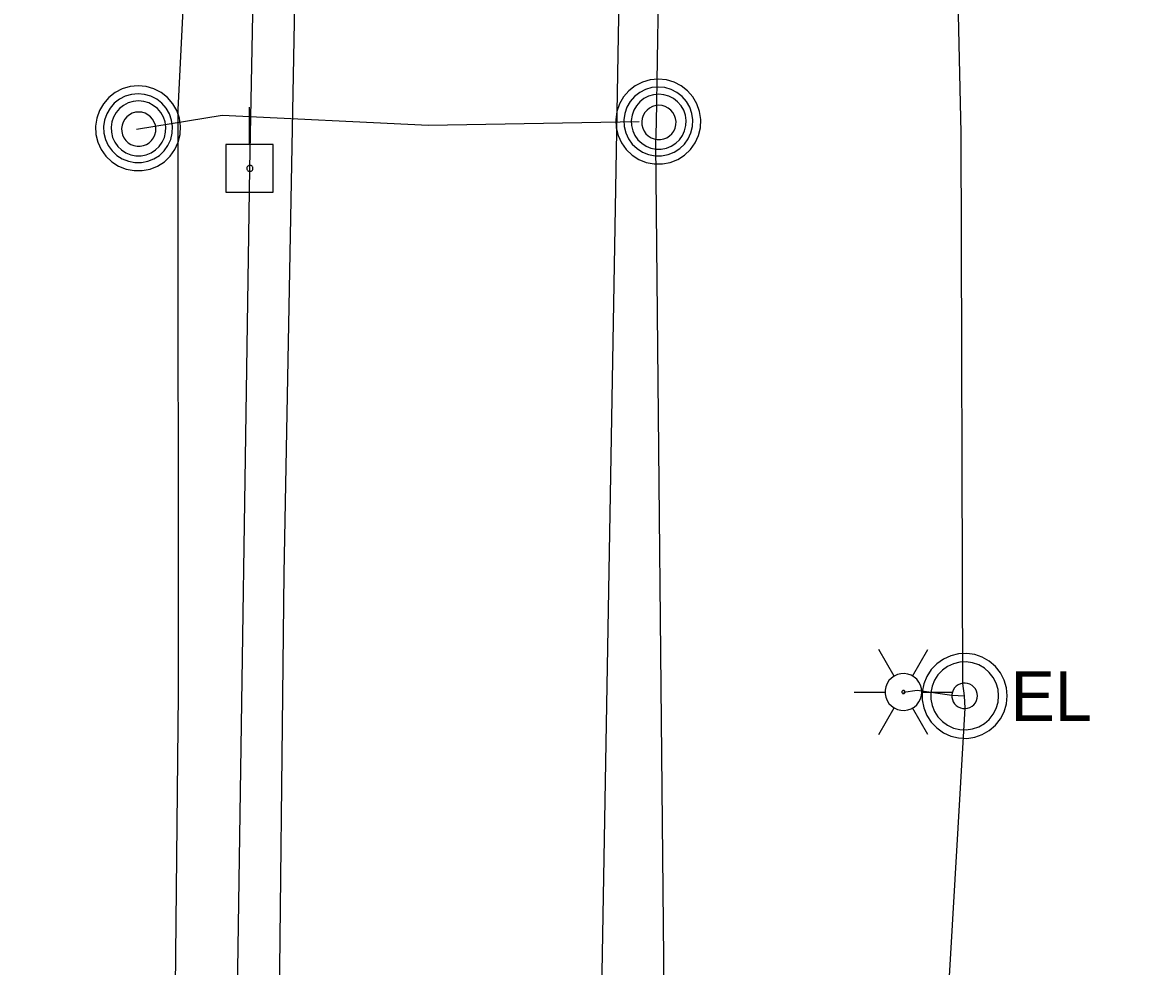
# Model space of a CAD drawing. Extents: x 600849 to 606371, y 330010 to 403088.
# Drawn here: x 601956 to 602043.7, y 358725.8 to 358799.1 of the extents above; entities that cross this region are included whole.
import ezdxf

# ---------------------------------------------------------------- set-up
doc = ezdxf.new("R2010")
doc.units = 0
for name, color, linetype in [('E_LTG', 7, 'Continuous'), ('E_LTG_CID', 7, 'Continuous'), ('E_UTL_E', 7, 'Continuous'), ('E_UTL_E_UG', 7, 'Continuous'), ('E_UTL_EPowerPole', 7, 'Continuous'), ('E_UTL_FO_UG', 7, 'Continuous'), ('E_UTL_G_UG', 7, 'Continuous'), ('E_UTL_MH', 7, 'Continuous'), ('E_UTL_Overhead', 7, 'Continuous'), ('E_UTL_SAN_UG', 7, 'Continuous'), ('E_UTL_T_UG', 7, 'Continuous'), ('E_UTL_W_UG', 7, 'Continuous')]:
    doc.layers.add(name, color=color, linetype=linetype)

msp = doc.modelspace()

# ---------------------------------------------------------------- linework, layer by layer
at = {"layer": 'E_LTG'}
for points in [[(602023.651, 358748.38), (602022.461, 358750.443)], [(602025.08, 358748.38), (602026.271, 358750.443)], [(602025.795, 358747.143), (602025.769, 358747.413), (602025.693, 358747.674), (602025.568, 358747.915), (602025.4, 358748.129), (602025.195, 358748.307), (602024.96, 358748.442), (602024.703, 358748.531), (602024.434, 358748.57), (602024.163, 358748.557), (602023.899, 358748.493), (602023.651, 358748.38), (602023.43, 358748.222), (602023.243, 358748.026), (602023.096, 358747.797), (602022.995, 358747.545), (602022.943, 358747.278), (602022.943, 358747.007), (602022.995, 358746.74), (602023.096, 358746.488), (602023.243, 358746.259), (602023.43, 358746.063), (602023.651, 358745.905), (602023.899, 358745.792), (602024.163, 358745.728), (602024.434, 358745.715), (602024.703, 358745.754), (602024.96, 358745.843), (602025.195, 358745.978), (602025.4, 358746.156), (602025.568, 358746.37), (602025.693, 358746.611), (602025.769, 358746.872), (602025.795, 358747.143)], [(602025.795, 358747.143), (602025.769, 358747.413), (602025.693, 358747.674), (602025.568, 358747.915), (602025.4, 358748.129), (602025.195, 358748.307), (602024.96, 358748.442), (602024.703, 358748.531), (602024.434, 358748.57), (602024.163, 358748.557), (602023.899, 358748.493), (602023.651, 358748.38), (602023.43, 358748.222), (602023.243, 358748.026), (602023.096, 358747.797), (602022.995, 358747.545), (602022.943, 358747.278), (602022.943, 358747.007), (602022.995, 358746.74), (602023.096, 358746.488), (602023.243, 358746.259), (602023.43, 358746.063), (602023.651, 358745.905), (602023.899, 358745.792), (602024.163, 358745.728), (602024.434, 358745.715), (602024.703, 358745.754), (602024.96, 358745.843), (602025.195, 358745.978), (602025.4, 358746.156), (602025.568, 358746.37), (602025.693, 358746.611), (602025.769, 358746.872), (602025.795, 358747.143)], [(602025.795, 358747.143), (602025.769, 358747.413), (602025.693, 358747.674), (602025.568, 358747.915), (602025.4, 358748.129), (602025.195, 358748.307), (602024.96, 358748.442), (602024.703, 358748.531), (602024.434, 358748.57), (602024.163, 358748.557), (602023.899, 358748.493), (602023.651, 358748.38), (602023.43, 358748.222), (602023.243, 358748.026), (602023.096, 358747.797), (602022.995, 358747.545), (602022.943, 358747.278), (602022.943, 358747.007), (602022.995, 358746.74), (602023.096, 358746.488), (602023.243, 358746.259), (602023.43, 358746.063), (602023.651, 358745.905), (602023.899, 358745.792), (602024.163, 358745.728), (602024.434, 358745.715), (602024.703, 358745.754), (602024.96, 358745.843), (602025.195, 358745.978), (602025.4, 358746.156), (602025.568, 358746.37), (602025.693, 358746.611), (602025.769, 358746.872), (602025.795, 358747.143)], [(602020.555, 358747.143), (602022.937, 358747.143)], [(602024.485, 358747.143), (602024.483, 358747.165), (602024.477, 358747.187), (602024.466, 358747.207), (602024.452, 358747.225), (602024.435, 358747.24), (602024.415, 358747.251), (602024.394, 358747.258), (602024.372, 358747.261), (602024.349, 358747.26), (602024.327, 358747.255), (602024.306, 358747.246), (602024.288, 358747.233), (602024.272, 358747.216), (602024.26, 358747.197), (602024.252, 358747.176), (602024.247, 358747.154), (602024.247, 358747.131), (602024.252, 358747.109), (602024.26, 358747.088), (602024.272, 358747.069), (602024.288, 358747.053), (602024.306, 358747.039), (602024.327, 358747.03), (602024.349, 358747.025), (602024.372, 358747.024), (602024.394, 358747.027), (602024.415, 358747.034), (602024.435, 358747.046), (602024.452, 358747.06), (602024.466, 358747.078), (602024.477, 358747.098), (602024.483, 358747.12), (602024.485, 358747.143)], [(602025.795, 358747.143), (602028.177, 358747.143)], [(602022.461, 358743.843), (602023.651, 358745.905)], [(602026.271, 358743.843), (602025.08, 358745.905)]]:
    msp.add_lwpolyline(points, dxfattribs=at)
at = {"layer": 'E_LTG_CID'}
msp.add_lwpolyline([(602029.676, 358261.023), (602031.216, 358372.233), (602029.416, 358410.793), (602029.396, 358411.703), (602028.486, 358444.533), (602024.856, 358545.163), (602023.906, 358565.143), (602024.406, 358606.903), (602027.836, 358723.313), (602029.146, 358745.893), (602029.116, 358746.843), (602028.976, 358747.803), (602028.836, 358790.532), (602027.596, 358845.622), (602033.156, 358882.012), (602037.926, 358914.242), (602041.466, 358926.942), (602041.886, 358927.882), (602042.886, 358957.982), (602042.926, 359036.972), (602042.939, 359054.769), (602043.688, 359086.991)], dxfattribs=at)
at = {"layer": 'E_UTL_E'}
for points in [[(602032.418, 358746.844), (602032.358, 358747.468), (602032.181, 358748.07), (602031.894, 358748.628), (602031.506, 358749.121), (602031.032, 358749.532), (602030.488, 358749.845), (602029.896, 358750.051), (602029.275, 358750.14), (602028.648, 358750.11), (602028.038, 358749.962), (602027.468, 358749.702), (602026.957, 358749.338), (602026.524, 358748.884), (602026.184, 358748.356), (602025.951, 358747.773), (602025.833, 358747.157), (602025.833, 358746.53), (602025.951, 358745.914), (602026.184, 358745.332), (602026.524, 358744.804), (602026.957, 358744.35), (602027.468, 358743.986), (602028.038, 358743.725), (602028.648, 358743.577), (602029.275, 358743.547), (602029.896, 358743.637), (602030.488, 358743.842), (602031.032, 358744.156), (602031.506, 358744.566), (602031.894, 358745.06), (602032.181, 358745.617), (602032.358, 358746.219), (602032.418, 358746.844)], [(602032.418, 358746.844), (602032.358, 358747.468), (602032.181, 358748.07), (602031.894, 358748.628), (602031.506, 358749.121), (602031.032, 358749.532), (602030.488, 358749.845), (602029.896, 358750.051), (602029.275, 358750.14), (602028.648, 358750.11), (602028.038, 358749.962), (602027.468, 358749.702), (602026.957, 358749.338), (602026.524, 358748.884), (602026.184, 358748.356), (602025.951, 358747.773), (602025.833, 358747.157), (602025.833, 358746.53), (602025.951, 358745.914), (602026.184, 358745.332), (602026.524, 358744.804), (602026.957, 358744.35), (602027.468, 358743.986), (602028.038, 358743.725), (602028.648, 358743.577), (602029.275, 358743.547), (602029.896, 358743.637), (602030.488, 358743.842), (602031.032, 358744.156), (602031.506, 358744.566), (602031.894, 358745.06), (602032.181, 358745.617), (602032.358, 358746.219), (602032.418, 358746.844)], [(602031.758, 358746.844), (602031.71, 358747.343), (602031.569, 358747.825), (602031.339, 358748.271), (602031.028, 358748.665), (602030.649, 358748.994), (602030.214, 358749.245), (602029.74, 358749.409), (602029.243, 358749.481), (602028.742, 358749.457), (602028.254, 358749.338), (602027.798, 358749.13), (602027.389, 358748.839), (602027.042, 358748.476), (602026.771, 358748.053), (602026.585, 358747.587), (602026.49, 358747.095), (602026.49, 358746.593), (602026.585, 358746.1), (602026.771, 358745.634), (602027.042, 358745.212), (602027.389, 358744.848), (602027.798, 358744.557), (602028.254, 358744.349), (602028.742, 358744.231), (602029.243, 358744.207), (602029.74, 358744.278), (602030.214, 358744.442), (602030.649, 358744.693), (602031.028, 358745.022), (602031.339, 358745.416), (602031.569, 358745.862), (602031.71, 358746.344), (602031.758, 358746.844)], [(602031.758, 358746.844), (602031.71, 358747.343), (602031.569, 358747.825), (602031.339, 358748.271), (602031.028, 358748.665), (602030.649, 358748.994), (602030.214, 358749.245), (602029.74, 358749.409), (602029.243, 358749.481), (602028.742, 358749.457), (602028.254, 358749.338), (602027.798, 358749.13), (602027.389, 358748.839), (602027.042, 358748.476), (602026.771, 358748.053), (602026.585, 358747.587), (602026.49, 358747.095), (602026.49, 358746.593), (602026.585, 358746.1), (602026.771, 358745.634), (602027.042, 358745.212), (602027.389, 358744.848), (602027.798, 358744.557), (602028.254, 358744.349), (602028.742, 358744.231), (602029.243, 358744.207), (602029.74, 358744.278), (602030.214, 358744.442), (602030.649, 358744.693), (602031.028, 358745.022), (602031.339, 358745.416), (602031.569, 358745.862), (602031.71, 358746.344), (602031.758, 358746.844)], [(602030.108, 358746.844), (602030.09, 358747.031), (602030.037, 358747.212), (602029.95, 358747.379), (602029.834, 358747.527), (602029.692, 358747.65), (602029.529, 358747.744), (602029.351, 358747.806), (602029.165, 358747.833), (602028.977, 358747.824), (602028.794, 358747.779), (602028.623, 358747.701), (602028.469, 358747.592), (602028.339, 358747.456), (602028.238, 358747.297), (602028.168, 358747.123), (602028.132, 358746.938), (602028.132, 358746.75), (602028.168, 358746.565), (602028.238, 358746.39), (602028.339, 358746.232), (602028.469, 358746.095), (602028.623, 358745.986), (602028.794, 358745.908), (602028.977, 358745.864), (602029.165, 358745.855), (602029.351, 358745.882), (602029.529, 358745.943), (602029.692, 358746.037), (602029.834, 358746.16), (602029.95, 358746.308), (602030.037, 358746.476), (602030.09, 358746.656), (602030.108, 358746.844)], [(602030.108, 358746.844), (602030.09, 358747.031), (602030.037, 358747.212), (602029.95, 358747.379), (602029.834, 358747.527), (602029.692, 358747.65), (602029.529, 358747.744), (602029.351, 358747.806), (602029.165, 358747.833), (602028.977, 358747.824), (602028.794, 358747.779), (602028.623, 358747.701), (602028.469, 358747.592), (602028.339, 358747.456), (602028.238, 358747.297), (602028.168, 358747.123), (602028.132, 358746.938), (602028.132, 358746.75), (602028.168, 358746.565), (602028.238, 358746.39), (602028.339, 358746.232), (602028.469, 358746.095), (602028.623, 358745.986), (602028.794, 358745.908), (602028.977, 358745.864), (602029.165, 358745.855), (602029.351, 358745.882), (602029.529, 358745.943), (602029.692, 358746.037), (602029.834, 358746.16), (602029.95, 358746.308), (602030.037, 358746.476), (602030.09, 358746.656), (602030.108, 358746.844)]]:
    msp.add_lwpolyline(points, dxfattribs=at)
at = {"layer": 'E_UTL_E_UG'}
msp.add_lwpolyline([(602024.366, 358747.143), (602025.426, 358747.273), (602028.126, 358746.903), (602029.116, 358746.843)], dxfattribs=at)
at = {"layer": 'E_UTL_EPowerPole'}
for points in [[(601973.624, 358789.625), (601973.624, 358792.533)], [(601975.468, 358789.625), (601971.78, 358789.625)], [(601971.78, 358789.625), (601971.78, 358785.933)], [(601975.468, 358785.933), (601975.468, 358789.625)], [(601973.895, 358787.782), (601973.89, 358787.827), (601973.878, 358787.871), (601973.857, 358787.911), (601973.829, 358787.947), (601973.794, 358787.977), (601973.755, 358787.999), (601973.712, 358788.014), (601973.667, 358788.02), (601973.622, 358788.018), (601973.578, 358788.008), (601973.537, 358787.989), (601973.5, 358787.963), (601973.469, 358787.93), (601973.444, 358787.892), (601973.427, 358787.849), (601973.419, 358787.805), (601973.419, 358787.76), (601973.427, 358787.715), (601973.444, 358787.673), (601973.469, 358787.635), (601973.5, 358787.602), (601973.537, 358787.576), (601973.578, 358787.557), (601973.622, 358787.546), (601973.667, 358787.544), (601973.712, 358787.551), (601973.755, 358787.565), (601973.794, 358787.588), (601973.829, 358787.618), (601973.857, 358787.653), (601973.878, 358787.694), (601973.89, 358787.737), (601973.895, 358787.782)], [(601971.78, 358785.933), (601975.468, 358785.933)]]:
    msp.add_lwpolyline(points, dxfattribs=at)
at = {"layer": 'E_UTL_FO_UG'}
msp.add_lwpolyline([(602003.866, 358791.382), (601987.506, 358791.112), (601971.506, 358791.892), (601964.846, 358790.802)], dxfattribs=at)
at = {"layer": 'E_UTL_G_UG'}
msp.add_lwpolyline([(601969.3, 358335.164), (601969.469, 358373.422), (601969.548, 358373.826), (601970.593, 358406.99), (601971.699, 358477.804), (601971.836, 358514.683), (601972.528, 358530.16), (601973.756, 358574.461), (601974.539, 358606.443), (601974.196, 358624.273), (601974.162, 358648.393), (601975.428, 358675.009), (601975.438, 358676.134), (601976.315, 358756.338), (601978.179, 358855.75), (601977.759, 358857.171), (601978.877, 358899.957), (601979.184, 358959.064), (601980.091, 359021.899), (601980.957, 359082.79)], dxfattribs=at)
at = {"layer": 'E_UTL_MH'}
for points in [[(602005.346, 358794.708), (602004.721, 358794.649), (602004.119, 358794.472), (602003.562, 358794.184), (602003.069, 358793.797), (602002.658, 358793.322), (602002.344, 358792.779), (602002.139, 358792.186), (602002.05, 358791.565), (602002.079, 358790.939), (602002.227, 358790.329), (602002.488, 358789.758), (602002.852, 358789.247), (602003.306, 358788.814), (602003.834, 358788.475), (602004.416, 358788.242), (602005.032, 358788.123), (602005.659, 358788.123), (602006.276, 358788.242), (602006.858, 358788.475), (602007.386, 358788.814), (602007.84, 358789.247), (602008.204, 358789.758), (602008.464, 358790.329), (602008.612, 358790.939), (602008.642, 358791.565), (602008.553, 358792.186), (602008.348, 358792.779), (602008.034, 358793.322), (602007.623, 358793.797), (602007.13, 358794.184), (602006.572, 358794.472), (602005.97, 358794.649), (602005.346, 358794.708)], [(601964.976, 358794.188), (601964.351, 358794.129), (601963.749, 358793.952), (601963.192, 358793.664), (601962.699, 358793.277), (601962.288, 358792.802), (601961.974, 358792.259), (601961.769, 358791.666), (601961.68, 358791.045), (601961.709, 358790.419), (601961.857, 358789.809), (601962.118, 358789.238), (601962.482, 358788.727), (601962.936, 358788.294), (601963.464, 358787.955), (601964.046, 358787.722), (601964.662, 358787.603), (601965.29, 358787.603), (601965.906, 358787.722), (601966.488, 358787.955), (601967.016, 358788.294), (601967.47, 358788.727), (601967.834, 358789.238), (601968.094, 358789.809), (601968.242, 358790.419), (601968.272, 358791.045), (601968.183, 358791.666), (601967.978, 358792.259), (601967.664, 358792.802), (601967.253, 358793.277), (601966.76, 358793.664), (601966.202, 358793.952), (601965.6, 358794.129), (601964.976, 358794.188)], [(601964.98, 358793.573), (601964.474, 358793.524), (601963.985, 358793.381), (601963.533, 358793.148), (601963.133, 358792.833), (601962.8, 358792.449), (601962.545, 358792.008), (601962.379, 358791.527), (601962.307, 358791.023), (601962.331, 358790.515), (601962.451, 358790.02), (601962.662, 358789.558), (601962.957, 358789.143), (601963.326, 358788.792), (601963.754, 358788.517), (601964.226, 358788.328), (601964.726, 358788.231), (601965.235, 358788.231), (601965.734, 358788.328), (601966.207, 358788.517), (601966.635, 358788.792), (601967.003, 358789.143), (601967.298, 358789.558), (601967.51, 358790.02), (601967.63, 358790.515), (601967.654, 358791.023), (601967.582, 358791.527), (601967.415, 358792.008), (601967.161, 358792.449), (601966.827, 358792.833), (601966.427, 358793.148), (601965.975, 358793.381), (601965.487, 358793.524), (601964.98, 358793.573)], [(602005.35, 358794.093), (602004.844, 358794.044), (602004.355, 358793.901), (602003.903, 358793.668), (602003.503, 358793.353), (602003.17, 358792.969), (602002.915, 358792.528), (602002.749, 358792.047), (602002.676, 358791.543), (602002.701, 358791.035), (602002.821, 358790.54), (602003.032, 358790.078), (602003.327, 358789.663), (602003.696, 358789.312), (602004.124, 358789.037), (602004.596, 358788.848), (602005.096, 358788.751), (602005.605, 358788.751), (602006.104, 358788.848), (602006.577, 358789.037), (602007.005, 358789.312), (602007.373, 358789.663), (602007.668, 358790.078), (602007.88, 358790.54), (602008, 358791.035), (602008.024, 358791.543), (602007.952, 358792.047), (602007.785, 358792.528), (602007.531, 358792.969), (602007.197, 358793.353), (602006.797, 358793.668), (602006.345, 358793.901), (602005.857, 358794.044), (602005.35, 358794.093)], [(602005.379, 358793.53), (602004.976, 358793.491), (602004.588, 358793.377), (602004.228, 358793.192), (602003.91, 358792.941), (602003.645, 358792.636), (602003.442, 358792.285), (602003.31, 358791.902), (602003.252, 358791.502), (602003.271, 358791.098), (602003.367, 358790.704), (602003.535, 358790.336), (602003.77, 358790.006), (602004.063, 358789.727), (602004.403, 358789.508), (602004.779, 358789.358), (602005.176, 358789.281), (602005.581, 358789.281), (602005.979, 358789.358), (602006.354, 358789.508), (602006.695, 358789.727), (602006.988, 358790.006), (602007.223, 358790.336), (602007.391, 358790.704), (602007.486, 358791.098), (602007.505, 358791.502), (602007.448, 358791.902), (602007.315, 358792.285), (602007.113, 358792.636), (602006.848, 358792.941), (602006.53, 358793.192), (602006.17, 358793.377), (602005.782, 358793.491), (602005.379, 358793.53)], [(601965.009, 358793.01), (601964.606, 358792.971), (601964.218, 358792.857), (601963.858, 358792.672), (601963.54, 358792.421), (601963.275, 358792.116), (601963.072, 358791.765), (601962.94, 358791.382), (601962.882, 358790.982), (601962.902, 358790.578), (601962.997, 358790.184), (601963.165, 358789.816), (601963.4, 358789.486), (601963.693, 358789.207), (601964.033, 358788.988), (601964.409, 358788.838), (601964.807, 358788.761), (601965.211, 358788.761), (601965.609, 358788.838), (601965.984, 358788.988), (601966.325, 358789.207), (601966.618, 358789.486), (601966.853, 358789.816), (601967.021, 358790.184), (601967.116, 358790.578), (601967.136, 358790.982), (601967.078, 358791.382), (601966.946, 358791.765), (601966.743, 358792.116), (601966.478, 358792.421), (601966.16, 358792.672), (601965.8, 358792.857), (601965.412, 358792.971), (601965.009, 358793.01)], [(602005.394, 358792.674), (602005.142, 358792.65), (602004.899, 358792.579), (602004.674, 358792.463), (602004.475, 358792.306), (602004.309, 358792.115), (602004.183, 358791.896), (602004.1, 358791.656), (602004.064, 358791.406), (602004.076, 358791.153), (602004.136, 358790.907), (602004.241, 358790.676), (602004.388, 358790.47), (602004.571, 358790.295), (602004.784, 358790.158), (602005.019, 358790.064), (602005.268, 358790.016), (602005.521, 358790.016), (602005.769, 358790.064), (602006.005, 358790.158), (602006.218, 358790.295), (602006.401, 358790.47), (602006.548, 358790.676), (602006.653, 358790.907), (602006.713, 358791.153), (602006.725, 358791.406), (602006.689, 358791.656), (602006.606, 358791.896), (602006.479, 358792.115), (602006.313, 358792.306), (602006.114, 358792.463), (602005.889, 358792.579), (602005.646, 358792.65), (602005.394, 358792.674)], [(601965.024, 358792.154), (601964.772, 358792.13), (601964.529, 358792.059), (601964.304, 358791.943), (601964.105, 358791.786), (601963.939, 358791.595), (601963.813, 358791.376), (601963.73, 358791.136), (601963.694, 358790.886), (601963.706, 358790.633), (601963.766, 358790.387), (601963.871, 358790.156), (601964.018, 358789.95), (601964.201, 358789.775), (601964.414, 358789.638), (601964.649, 358789.544), (601964.898, 358789.496), (601965.151, 358789.496), (601965.4, 358789.544), (601965.635, 358789.638), (601965.848, 358789.775), (601966.031, 358789.95), (601966.178, 358790.156), (601966.283, 358790.387), (601966.343, 358790.633), (601966.355, 358790.886), (601966.319, 358791.136), (601966.236, 358791.376), (601966.109, 358791.595), (601965.943, 358791.786), (601965.744, 358791.943), (601965.519, 358792.059), (601965.276, 358792.13), (601965.024, 358792.154)]]:
    msp.add_lwpolyline(points, dxfattribs=at)
at = {"layer": 'E_UTL_Overhead'}
msp.add_lwpolyline([(601956.046, 357297.305), (601956.016, 357419.225), (601957.746, 357549.115), (601960.436, 357702.585), (601963.016, 358010.514), (601965.296, 358142.364), (601966.976, 358349.713), (601973.656, 358787.782), (601976.746, 358958.922), (601977.971, 359111.945)], dxfattribs=at)
at = {"layer": 'E_UTL_SAN_UG'}
msp.add_line((601996.136, 358449.583), (602002.506, 358811.602), dxfattribs=at)
at = {"layer": 'E_UTL_T_UG'}
msp.add_lwpolyline([(601985.646, 357358.935), (601986.406, 357428.055), (601986.396, 357429.645), (601987.196, 357516.235), (601986.046, 357577.095), (601985.726, 357579.205), (601987.736, 357645.925), (601988.776, 357774.044), (601990.426, 357844.454), (601989.936, 357872.744), (601990.016, 357983.074), (601991.576, 358034.884), (601991.916, 358081.984), (601991.286, 358126.564), (601994.656, 358223.184), (601998.896, 358359.093), (602001.276, 358506.913), (602006.476, 358656.573), (602005.146, 358789.692), (602005.216, 358791.322), (602005.466, 358807.702), (602007.514, 358972.137), (602009.768, 359124.482)], dxfattribs=at)
at = {"layer": 'E_UTL_W_UG'}
msp.add_lwpolyline([(601960.486, 358303.633), (601962.506, 358433.213), (601966.266, 358567.573), (601968.126, 358746.963), (601968.086, 358792.362), (601971.646, 358863.592), (601971.516, 358865.552), (601972.236, 358867.462), (601971.751, 358900.666), (601972.163, 359041.358), (601973.283, 359168.066)], dxfattribs=at)

# ---------------------------------------------------------------- texts
at = {"layer": 'E_UTL_E'}
msp.add_text('EL', height=3.8491, dxfattribs=at).set_placement((602032.682, 358744.898))
msp.add_text('EL', height=3.8491, dxfattribs=at).set_placement((602032.682, 358744.898))

doc.saveas('drawing.dxf')
